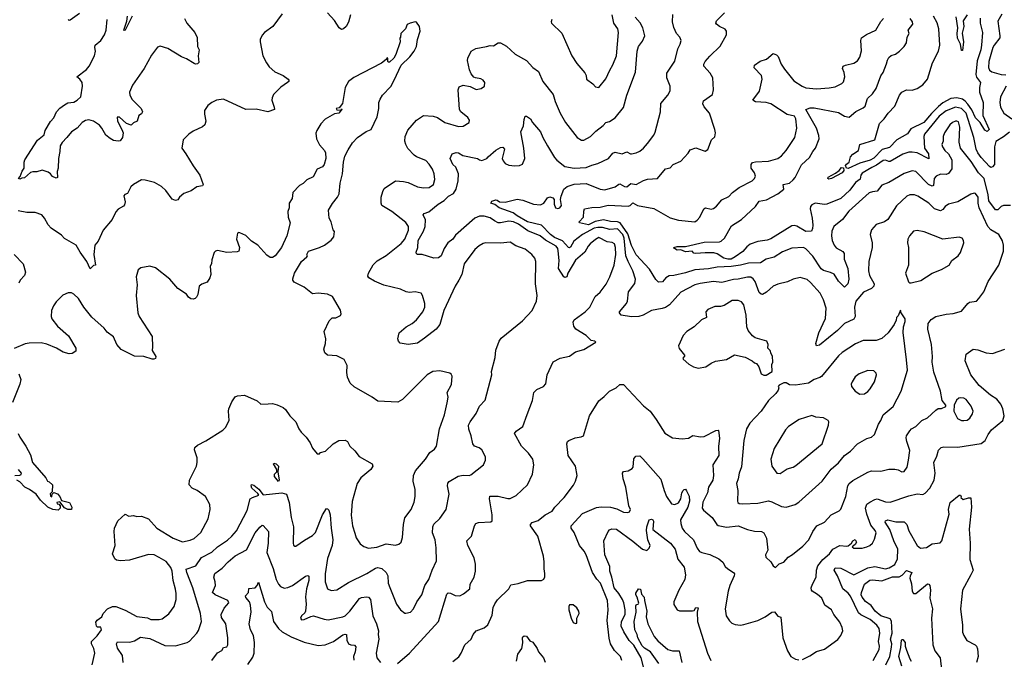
# Model space of a CAD drawing. Extents: x 1246230 to 1426786, y 660032 to 763141.
# Tile 389 of 566: x 1371733 to 1380151, y 682372 to 687844. Entities that reach past the tile are written whole.
import ezdxf

# ---------------------------------------------------------------- set-up
doc = ezdxf.new("R2010")
doc.units = 0

msp = doc.modelspace()

# ---------------------------------------------------------------- linework, layer by layer
at = {"layer": '0CON10XD'}
for points in [[(1374560, 687885), (1374545, 687822.5), (1374525, 687786.7), (1374502.5, 687765), (1374485, 687761.2), (1374465, 687773.8), (1374425.6, 687835.6), (1374365, 687902)], [(1377551.8, 685588.2), (1377505.7, 685575), (1377386, 685514), (1377287.5, 685405), (1377255, 685383.1), (1377225, 685371.9), (1377135, 685355.6), (1377064.5, 685315.5), (1377025.4, 685304.6), (1376965, 685302.5), (1376875.9, 685315.9), (1376860, 685335), (1376861.2, 685345), (1376922.2, 685415), (1376929.5, 685435), (1376937.8, 685515), (1376992.4, 685587.6), (1376998.6, 685625), (1376975.4, 685695), (1376934.5, 685774.5), (1376916.5, 685825), (1376900.4, 685975), (1376890.5, 686005), (1376845, 686054.8), (1376779.3, 686049.3), (1376715.4, 686065.4), (1376675, 686067.4), (1376645, 686060.4), (1376545.3, 686005), (1376470.3, 685949.7), (1376441.3, 685898.7), (1376435, 685892.5), (1376425, 685894.6), (1376375, 685952.8), (1376305, 685981.9), (1376270.2, 686005), (1376195, 686086.1), (1376075, 686114.5), (1375985, 686164.5), (1375951.9, 686191.9), (1375832.9, 686235), (1375795, 686262.5), (1375761.2, 686275), (1375769.5, 686290.5), (1375805, 686302), (1375815, 686301.2), (1375834.5, 686284.5), (1375885, 686281.5), (1375985, 686308.5), (1376035, 686299.1), (1376125, 686266.5), (1376185, 686260), (1376212.9, 686275), (1376245, 686318.6), (1376265, 686329.4), (1376290, 686320), (1376304, 686305), (1376303.8, 686265), (1376313.3, 686233.3), (1376335, 686228.5), (1376352, 686235), (1376366.7, 686255), (1376357.8, 686305), (1376361.5, 686335), (1376385.5, 686395), (1376415, 686417.7), (1376475, 686437.1), (1376575, 686441.5), (1376695, 686394.6), (1376735, 686387.9), (1376825, 686412.5), (1376855, 686437.1), (1376865, 686438.6), (1376905, 686417.7), (1376925, 686414.6), (1376958.3, 686441.7), (1377005, 686434.3), (1377065, 686469.2), (1377100.3, 686479.7), (1377185, 686483.8), (1377253.2, 686566.8), (1377295, 686577.5), (1377318.8, 686605), (1377385, 686634), (1377447.9, 686702.1), (1377465, 686730), (1377515, 686746.2), (1377576.7, 686723.3), (1377595, 686720), (1377616.1, 686733.9), (1377647.5, 686815), (1377675, 686842.5), (1377680.8, 686875), (1377676.9, 686905), (1377630, 687045), (1377585, 687098.6), (1377572.5, 687125), (1377579.3, 687150.7), (1377656.7, 687205), (1377666.2, 687245), (1377658.8, 687345), (1377635.8, 687385.8), (1377583.3, 687445), (1377582, 687462), (1377594.2, 687485), (1377635, 687531.2), (1377723, 687617), (1377776.2, 687715), (1377776.2, 687745), (1377763.9, 687763.9), (1377715, 687784.2), (1377690, 687805), (1377686, 687815), (1377692, 687835), (1377757.7, 687902.3)], [(1373858, 684558), (1373895, 684559.2), (1373935, 684548.9), (1373985.5, 684525.5), (1374005, 684508), (1374042, 684455), (1374093.8, 684405), (1374120, 684345), (1374140, 684315), (1374183, 684273), (1374216.2, 684225), (1374235, 684177.5), (1374275, 684130), (1374295, 684130), (1374305, 684140), (1374348.3, 684151.7), (1374413.3, 684215), (1374460, 684245), (1374515, 684247.5), (1374536.7, 684235), (1374556.7, 684195), (1374597, 684157), (1374635, 684108), (1374746.7, 684045), (1374752, 684025), (1374735, 683996.2), (1374650, 683925), (1374618, 683875), (1374575, 683722.5), (1374566.9, 683605), (1374577.1, 683515), (1374599.5, 683450.5), (1374610.9, 683410.9), (1374645, 683360), (1374675, 683336.2), (1374714.4, 683324.4), (1374785, 683332.5), (1374865, 683360), (1374945, 683350), (1374975, 683356.7), (1374993.8, 683375), (1375005.6, 683415), (1375014.4, 683525.6), (1375026.6, 683583.4), (1375079.2, 683655), (1375105.9, 683715.9), (1375114.2, 683765), (1375114.3, 683824.3), (1375097.4, 683897.4), (1375098.9, 683945), (1375116.7, 683983.3), (1375201.9, 684085), (1375238.9, 684141.1), (1375278.9, 684171.1), (1375297.1, 684195), (1375320.8, 684345), (1375365, 684462.5), (1375387.5, 684565), (1375396, 684615), (1375388, 684655), (1375425, 684722.5), (1375430, 684795), (1375421.7, 684811.7), (1375409.2, 684819.2), (1375325, 684840), (1375265, 684833.8), (1375216.7, 684805), (1375006, 684595), (1374965, 684572.5), (1374795, 684579.2), (1374745, 684615.8), (1374593.7, 684703.7), (1374558, 684735), (1374536, 684785), (1374530, 684825), (1374533.8, 684885), (1374507.7, 684937.7), (1374445, 684968), (1374364.2, 684974.2), (1374341.2, 684995), (1374334, 685025), (1374348.8, 685075), (1374350, 685115), (1374336, 685175), (1374378.3, 685268.3), (1374405, 685293.3), (1374435, 685293.3), (1374475, 685312.5), (1374481.7, 685328.3), (1374475, 685360), (1374406.7, 685475), (1374365, 685496), (1374285, 685505.7), (1374235, 685500), (1374165, 685555.8), (1374078.8, 685598.8), (1374068.8, 685615), (1374068.3, 685628.3), (1374083.1, 685675), (1374143.4, 685776.6), (1374187.5, 685815), (1374192.5, 685825), (1374187.5, 685835), (1374202.5, 685865), (1374297.5, 685895), (1374337.5, 685915), (1374395, 685957.5), (1374420, 685985), (1374423, 686033), (1374413.3, 686045), (1374396, 686115), (1374380, 686145), (1374372, 686215), (1374407.7, 686272.3), (1374451.2, 686325), (1374463.8, 686355), (1374473.3, 686445), (1374492.5, 686525), (1374501.2, 686625), (1374512, 686675), (1374539.8, 686730.2), (1374578.7, 686791.3), (1374620, 686835), (1374695, 686886), (1374738.8, 686905), (1374788.3, 687011.7), (1374802, 687085), (1374804.3, 687135), (1374815.8, 687165), (1374835, 687198), (1374905, 687273.3), (1374935.8, 687325), (1374994, 687455), (1375068.8, 687525), (1375105, 687573.3), (1375126, 687615), (1375134, 687675), (1375156, 687745), (1375152.5, 687785), (1375125, 687823.3), (1375115, 687826.7), (1375070, 687815), (1375047, 687803), (1375032.5, 687765), (1374992.5, 687725), (1374990, 687695), (1374982.5, 687685), (1374986.7, 687655), (1374950, 687545), (1374932.5, 687515), (1374895, 687480), (1374885, 687480), (1374880, 687485), (1374880, 687515), (1374875, 687517.5), (1374867.5, 687502.5), (1374825, 687472.5), (1374590.9, 687349.1), (1374545, 687314.3), (1374515.6, 687265), (1374493.4, 687126.6), (1374465, 687090), (1374440, 687085), (1374443, 687073), (1374480, 687070), (1374485, 687080), (1374488.3, 687071.7), (1374480, 687070), (1374460, 687045), (1374425, 687037.5), (1374345.9, 686994.1), (1374307, 686953), (1374272, 686895), (1374264.1, 686874.1), (1374270, 686825), (1374295, 686772.5), (1374337.5, 686725), (1374346.7, 686705), (1374350, 686655), (1374336.2, 686605), (1374322.5, 686585), (1374276, 686565), (1374240.8, 686499.2), (1374188, 686475), (1374157.4, 686442.6), (1374123.8, 686426.2), (1374067.5, 686365), (1374062.5, 686315), (1374037.5, 686275), (1374036.7, 686235), (1374026.4, 686203.6), (1374029.2, 686155), (1374045.6, 686105), (1374018, 685995), (1373972.5, 685895), (1373916.2, 685825), (1373895, 685808), (1373875, 685808.8), (1373845, 685828.8), (1373768.8, 685915), (1373715, 685948.8), (1373665, 685996.2), (1373615, 686020), (1373605, 686022.5), (1373593.6, 686016.4), (1373586.7, 685965), (1373612.5, 685895), (1373607.5, 685865), (1373593, 685857), (1373505, 685853.3), (1373425, 685868.8), (1373406.4, 685863.6), (1373395, 685852.5), (1373375, 685790), (1373373.3, 685755), (1373360, 685735), (1373366, 685665), (1373358.8, 685635), (1373335, 685597.5), (1373289.3, 685580.7), (1373266.4, 685563.6), (1373256.4, 685493.6), (1373245, 685470), (1373231.7, 685458.3), (1373216.7, 685453.3), (1373195, 685456.7), (1373175, 685470), (1373157.5, 685495), (1373085, 685543.8), (1373015, 685624), (1372895, 685721.2), (1372845, 685736.2), (1372768.3, 685721.7), (1372746.4, 685703.6), (1372728, 685645), (1372736, 685575), (1372727.5, 685485), (1372742.9, 685335), (1372753.6, 685303.6), (1372864.3, 685135), (1372868.8, 685045), (1372864, 685015), (1372896.4, 684963.6), (1372893.6, 684946.4), (1372880.5, 684939.5), (1372865, 684938.8), (1372795, 684961.2), (1372715, 684966.2), (1372601.5, 685021.5), (1372564.6, 685064.6), (1372535, 685131.4), (1372480.6, 685170.6), (1372453.8, 685205), (1372350.2, 685300.2), (1372281.2, 685385), (1372235, 685460), (1372195.8, 685495.8), (1372175, 685506.2), (1372146.4, 685506.4), (1372101.7, 685488.3), (1372045, 685431.2), (1372020.8, 685395), (1372004.5, 685355.5), (1372001.4, 685305), (1372008, 685285), (1372055, 685221.2), (1372150.5, 685140.5), (1372213.3, 685035), (1372213, 685007), (1372181.7, 684988.3), (1372155, 684986.7), (1372105, 684998.8), (1372046.7, 685035), (1371965, 685069.2), (1371915, 685079.2), (1371815, 685075.7), (1371779.5, 685070.5), (1371685, 685030)], [(1373976, 687895), (1373896.2, 687785), (1373826.7, 687735), (1373805, 687710), (1373790, 687675), (1373788.8, 687655), (1373812, 687535), (1373842, 687475), (1373865, 687441.2), (1373915, 687398), (1373986.7, 687365), (1374027.5, 687335), (1374032.5, 687325), (1374032.5, 687315), (1374022.5, 687305), (1373964.4, 687265.6), (1373903.3, 687205), (1373890, 687175), (1373888.8, 687155), (1373909.2, 687095), (1373910, 687075), (1373855, 687056), (1373755, 687079.2), (1373665, 687075.7), (1373476.1, 687163.9), (1373415, 687156.2), (1373374.1, 687135.9), (1373341.2, 687108.8), (1373314.2, 687065.8), (1373312, 687035), (1373324.2, 686975), (1373315, 686943.8), (1373295, 686926), (1373215, 686891.2), (1373178.8, 686865), (1373131.2, 686815), (1373118.8, 686745), (1373152, 686695), (1373214.5, 686594.5), (1373274, 686515), (1373300, 686435), (1373296.4, 686423.6), (1373246.1, 686413.9), (1373199.5, 686380.5), (1373135, 686356.2), (1373098.8, 686325), (1373085, 686303.3), (1373065, 686296.2), (1373035, 686308.8), (1372981.5, 686381.5), (1372945, 686415.5), (1372885, 686450.9), (1372805, 686471.1), (1372775, 686472.9), (1372705, 686434), (1372684, 686415), (1372655, 686357.5), (1372630.8, 686349.2), (1372622, 686338), (1372634.2, 686285), (1372629.7, 686260.3), (1372620.8, 686249.2), (1372575.9, 686224.1), (1372555, 686200), (1372524.4, 686135.6), (1372446.9, 686043.1), (1372405, 685950), (1372375.8, 685915), (1372365.7, 685835), (1372380, 685745), (1372365, 685740), (1372335, 685712.5), (1372306.6, 685776.6), (1372248.6, 685855), (1372216, 685915), (1372115, 685972.5), (1372090.3, 686000.3), (1372000.7, 686060.7), (1371975, 686090), (1371945.7, 686145), (1371923.1, 686173.1), (1371865, 686194.2), (1371795, 686194), (1371718.3, 686208.3)], [(1373140.6, 687855), (1373160.8, 687815), (1373230, 687735), (1373250.9, 687690.9), (1373254.3, 687614.3), (1373266.7, 687585), (1373259.2, 687535), (1373263.3, 687476.7), (1373253.6, 687466.4), (1373236.4, 687463.6), (1373225, 687468.8), (1373158.9, 687508.9), (1373115, 687525.6), (1372998, 687598), (1372935, 687618.1), (1372911.7, 687608.3), (1372860.2, 687539.8), (1372795.7, 687425), (1372696.9, 687285), (1372672.9, 687225), (1372675, 687197.5), (1372695, 687161.2), (1372770, 687085), (1372782.5, 687055), (1372773, 687037), (1372752.5, 687025), (1372737.5, 686975), (1372705, 686960), (1372685, 686942.5), (1372646.4, 686956.4), (1372585, 687010), (1372565, 687010), (1372568.8, 686975), (1372606.7, 686905), (1372616.2, 686875), (1372612.5, 686835), (1372591.7, 686808.3), (1372575, 686803.3), (1372535, 686811.2), (1372505, 686826.2), (1372470, 686855), (1372436.2, 686916.2), (1372415, 686941.9), (1372364.6, 686974.6), (1372325, 686987.8), (1372295, 686981.9), (1372267.5, 686965), (1372223.8, 686916.2), (1372174.2, 686885), (1372135.5, 686834.5), (1372095, 686794), (1372078.9, 686765), (1372076.7, 686715), (1372063.2, 686656.8), (1372062, 686575), (1372052.5, 686545), (1372055, 686492.5), (1372045, 686488.8), (1372012, 686502), (1371996.7, 686525), (1371975, 686540), (1371925, 686556.7), (1371878.6, 686541.4), (1371845, 686542), (1371825, 686535.8), (1371775, 686492), (1371750.7, 686489.3), (1371735, 686480), (1371723.3, 686485), (1371738, 686502), (1371752.5, 686547.5), (1371770, 686575), (1371770, 686625), (1371776.7, 686645), (1371885, 686814.2), (1371940.5, 686859.5), (1371951.8, 686895), (1371996.8, 686973.2), (1372023.8, 687005), (1372046.2, 687055), (1372075, 687085.8), (1372115, 687115.8), (1372145, 687131.2), (1372195, 687137.1), (1372224.2, 687155), (1372254.4, 687185), (1372270, 687275), (1372266.4, 687306.4), (1372246.7, 687335), (1372222.5, 687355), (1372303.2, 687416.8), (1372326.2, 687445), (1372372.1, 687535), (1372380.5, 687575), (1372374.4, 687605), (1372377.1, 687625), (1372425, 687665.6), (1372458.8, 687715), (1372471.2, 687755), (1372480.9, 687845)], [(1372245, 687898), (1372165, 687840), (1372155, 687837.5), (1372147.5, 687845)], [(1372693.5, 687875), (1372635, 687753.3), (1372625, 687750), (1372624.4, 687755), (1372647.9, 687832.1), (1372654.6, 687875)], [(1375195, 685119.4), (1375135, 685078), (1375055, 685066.2), (1374986.4, 685076.4), (1374972.3, 685092.3), (1374966.2, 685115), (1374976.7, 685165), (1375036, 685215), (1375087.5, 685245), (1375124.3, 685275), (1375180.6, 685345), (1375195.5, 685385), (1375196.9, 685415), (1375177.5, 685485), (1375165, 685503.3), (1375115, 685516.2), (1375065, 685510.8), (1375035.8, 685515.8), (1374987.3, 685537.3), (1374845, 685572), (1374766.2, 685606.2), (1374716.7, 685635), (1374709.3, 685649.3), (1374714, 685675), (1374755, 685745.6), (1374788.9, 685781.1), (1374865, 685827.1), (1374995, 685930.4), (1375025, 685965.6), (1375058, 686042), (1375056.8, 686075), (1375035, 686107.7), (1374915, 686201.5), (1374828, 686255), (1374822.5, 686275), (1374823.5, 686325), (1374836.2, 686373.8), (1374849.8, 686400.2), (1374945, 686464), (1375015, 686460.8), (1375055, 686450), (1375135, 686414.2), (1375184.3, 686404.3), (1375235, 686408), (1375271.2, 686435), (1375282.3, 686477.7), (1375276.9, 686525), (1375261.9, 686565), (1375235, 686608), (1375205, 686640), (1375125, 686670), (1375104.7, 686684.7), (1375052.6, 686742.6), (1375034.6, 686775), (1375026.9, 686805), (1375029.6, 686845), (1375052.3, 686897.7), (1375125, 686982.9), (1375185.9, 687024.1), (1375268.3, 687018.3), (1375305.6, 687005.6), (1375367.5, 686965), (1375485, 686930), (1375525, 686933.8), (1375576.7, 686965), (1375580, 686985), (1375565.8, 687005.8), (1375505.8, 687055.8), (1375494.3, 687074.3), (1375481.2, 687245), (1375490.7, 687269.3), (1375525, 687283.3), (1375585, 687273.3), (1375635, 687246), (1375677.5, 687255), (1375706.2, 687275), (1375710, 687305), (1375696.2, 687325), (1375675, 687337.5), (1375630, 687345), (1375615, 687353.3), (1375591.7, 687381.7), (1375578.8, 687415), (1375561.2, 687495), (1375563.3, 687515), (1375593.8, 687575), (1375632.4, 687597.6), (1375725, 687613.3), (1375755, 687624.2), (1375785, 687620), (1375825, 687646.2), (1375845, 687646.7), (1375895, 687616.2), (1375969.5, 687549.5), (1376065, 687494), (1376120, 687435), (1376169.7, 687399.7), (1376205, 687316.2), (1376294.5, 687204.5), (1376311.4, 687145), (1376355, 687043.3), (1376400.8, 686965), (1376500, 686835), (1376535, 686814.3), (1376555, 686814.3), (1376614.2, 686845), (1376659.2, 686890.8), (1376722.3, 686937.7), (1376745, 686964.4), (1376776.7, 686973.3), (1376824.6, 687005.4), (1376896.4, 687093.6), (1376922.6, 687197.4), (1376998.1, 687395), (1377011.1, 687575), (1377024.4, 687615), (1377058.9, 687661.1), (1377077.1, 687705), (1377061.9, 687775), (1377037.3, 687817.3), (1376994.4, 687865)], [(1376245, 686765.8), (1376305, 686664.2), (1376325, 686640.6), (1376395, 686588.1), (1376473.1, 686573.1), (1376575, 686579.1), (1376625, 686600), (1376675, 686612.2), (1376766.2, 686655), (1376805, 686702), (1376825, 686711.4), (1376883, 686697), (1376925, 686714.4), (1376955, 686695.8), (1376965, 686695.8), (1377005, 686704.3), (1377035, 686720), (1377065.4, 686744.6), (1377100, 686785), (1377155, 686856.2), (1377167.4, 686882.6), (1377212.5, 687055), (1377214.5, 687125.5), (1377275, 687196.7), (1377293.3, 687235), (1377293.6, 687276.4), (1377265.8, 687345), (1377266, 687385), (1377335, 687487.5), (1377360.8, 687595), (1377381.2, 687635), (1377388, 687665), (1377377.5, 687695), (1377348.8, 687725), (1377325, 687777.5), (1377314.4, 687825), (1377316.9, 687886.9)], [(1376283.3, 687845), (1376276.7, 687825), (1376281.2, 687815), (1376367.5, 687727.5), (1376452.5, 687535), (1376495, 687470), (1376565, 687390), (1376576, 687365), (1376578.8, 687335), (1376633.9, 687293.9), (1376655, 687270), (1376683.6, 687263.6)], [(1376625, 686236), (1376695, 686240.9), (1376765, 686257.6), (1376935, 686247.3), (1376953.5, 686255), (1376975, 686278.1), (1377015, 686253.9), (1377155, 686228.1), (1377295, 686148.6), (1377365, 686129.4), (1377505, 686115.8), (1377525, 686128), (1377549.2, 686155), (1377582.5, 686225), (1377596.4, 686233.6), (1377645, 686224.2), (1377665, 686228), (1377690.7, 686249.3), (1377735, 686302.5), (1377795, 686330.5), (1377827.8, 686365), (1377885, 686408.1), (1377996.2, 686465), (1378016.2, 686485), (1378024.2, 686505), (1378015.7, 686535), (1377987.5, 686575), (1377986, 686604), (1377997.7, 686622.3), (1378025, 686627.5), (1378135, 686633.1), (1378214.5, 686655.5), (1378245, 686679.2), (1378285, 686724), (1378360, 686835), (1378376.7, 686915), (1378370, 686995), (1378357.2, 687017.2), (1378295, 687033.8), (1378154.7, 687124.7), (1378114.2, 687134.2), (1378025, 687140.4), (1378000, 687155), (1378057.4, 687232.6), (1378082.2, 687335), (1378075, 687366), (1378013, 687433), (1378016.7, 687455), (1378065, 687490), (1378116.7, 687505), (1378175, 687554.2), (1378205, 687542.5), (1378218.9, 687528.9), (1378243.3, 687463.3), (1378271.8, 687421.8), (1378352, 687322), (1378422.9, 687275), (1378455, 687261.1), (1378545, 687252.2), (1378655, 687260.6), (1378705, 687270), (1378763, 687297), (1378776.8, 687313.2), (1378788.1, 687355), (1378782.5, 687392.5), (1378768, 687425), (1378773.3, 687445), (1378794.3, 687455.7), (1378865, 687472.5), (1378895, 687491.2), (1378915, 687523.3), (1378931.3, 687578.7), (1378925.7, 687665), (1378931.5, 687688.5), (1378972.6, 687717.4), (1379053.8, 687755), (1379095, 687828.8), (1379118, 687855)], [(1376683.6, 687263.6), (1376685, 687263.8), (1376745, 687338.8), (1376777.8, 687412.2), (1376805, 687456.7), (1376835.8, 687535.8), (1376852.9, 687735), (1376845.6, 687765), (1376811.9, 687815), (1376798.9, 687885)], [(1380195, 686882.2), (1380145, 686840.2), (1380079, 686801), (1380068.1, 686755), (1380066.5, 686605), (1380049.6, 686585), (1380035, 686580.5), (1380025, 686587.5), (1379955, 686664), (1379924.6, 686704.6), (1379911.3, 686735), (1379892.1, 686835), (1379826.4, 687045), (1379785, 687084), (1379735, 687096.3), (1379654.9, 687065.2), (1379595, 687018.9), (1379468.7, 686865), (1379462.9, 686845), (1379469, 686745), (1379502.7, 686695), (1379505.5, 686654.5), (1379405, 686704.1), (1379365, 686711.8), (1379335, 686710), (1379285, 686692.5), (1379175, 686630.9), (1379165, 686629.6), (1379135, 686643.2), (1379115, 686640.3), (1379059.8, 686600.2), (1379020.1, 686579.9), (1378935, 686531.8), (1378924.6, 686515), (1378919.3, 686480.7), (1378879.2, 686450.8), (1378831.8, 686385), (1378755, 686313.9), (1378635, 686266.2), (1378615, 686263.8), (1378535, 686274.1), (1378505, 686259.6), (1378495.3, 686245), (1378492.7, 686225), (1378509.1, 686145), (1378513.1, 686085), (1378512, 686058), (1378502.5, 686035), (1378455, 686031.1), (1378378.6, 686078.6), (1378355, 686084.1), (1378335, 686080.7), (1378155, 685968.2), (1378125, 685957.8), (1378045, 685947.3), (1377977.6, 685922.4), (1377948.7, 685901.3), (1377915, 685862.1), (1377848.8, 685815), (1377815, 685796.3), (1377786.1, 685793.9), (1377751.9, 685805), (1377695, 685840.5), (1377668.7, 685848.7), (1377595, 685850.6), (1377512.5, 685842.5), (1377496.7, 685846.7), (1377482.5, 685865), (1377425, 685859.1), (1377385, 685873.9), (1377355, 685873.1), (1377330.8, 685885), (1377326.2, 685895), (1377355, 685904.5), (1377425, 685904), (1377585, 685939.7), (1377715, 685943.2), (1377730.7, 685949.3), (1377760, 685975), (1377819.1, 686080.9), (1377905, 686135.6), (1378023.3, 686246.7), (1378055, 686291.1), (1378118.7, 686301.3), (1378215.2, 686354.8), (1378265, 686394.3), (1378259.2, 686435), (1378313.8, 686445), (1378347.5, 686472.5), (1378364.4, 686495), (1378417.1, 686602.9), (1378487.1, 686665), (1378512.9, 686715), (1378535.8, 686745), (1378568.6, 686825), (1378565.7, 686854.3), (1378546.8, 686915), (1378453.3, 687076.7), (1378490.6, 687089.4), (1378525, 687088.5), (1378735, 687049.5), (1378785, 687018), (1378825, 687010), (1378881.3, 687058.7), (1378945, 687089.4), (1378961.9, 687105), (1378980.3, 687169.7), (1379025, 687210), (1379056.9, 687255), (1379097, 687363), (1379116.8, 687393.2), (1379144.4, 687465.6), (1379151.3, 687498.7), (1379165, 687521.2), (1379185, 687536), (1379221.2, 687548.8), (1379255, 687574), (1379295.5, 687614.5), (1379314.2, 687645), (1379320, 687695), (1379338, 687725), (1379328.5, 687755), (1379367.9, 687805), (1379366.2, 687825), (1379347.3, 687855)], [(1379944.4, 687855.6), (1379946.2, 687815), (1379963.8, 687735), (1379956.7, 687626.7), (1379950, 687585), (1379919.3, 687490.7), (1379906.6, 687375), (1379912.6, 687352.6), (1379946.9, 687305), (1379939.5, 687265), (1379940.7, 687225), (1379971.1, 687135), (1379968.5, 687025), (1380020.8, 686905), (1380005, 686887.5), (1379985, 686900), (1379944.6, 686965), (1379905.3, 687005), (1379872.4, 687072.4), (1379840.2, 687120.2), (1379817.3, 687147.3), (1379793, 687163), (1379745, 687176), (1379695, 687169), (1379626.5, 687133.5), (1379590.1, 687099.9), (1379528.2, 687041.8), (1379463.8, 686965), (1379351.3, 686908.7), (1379323.3, 686866.7), (1379232.8, 686815), (1379168.7, 686751.3), (1379107.9, 686732.1), (1379035, 686659.1), (1379005, 686642.5), (1378915, 686617.7), (1378815, 686571.8), (1378801.4, 686575), (1378792.5, 686595), (1378801.1, 686608.9), (1378825, 686623.8), (1378835, 686670), (1378857, 686693), (1378903.8, 686725), (1378915, 686775.8), (1379043.3, 686815), (1379084.5, 686955.5), (1379124.6, 686995), (1379157, 687043), (1379214.7, 687105), (1379255, 687198.9), (1379275, 687222.9), (1379315, 687243.1), (1379365, 687241.2), (1379405, 687254), (1379455, 687285.6), (1379494.3, 687335), (1379537.5, 687475), (1379590, 687575), (1379599.2, 687625), (1379590.3, 687765), (1379577.2, 687817.2), (1379545.4, 687875)], [(1379834.3, 687885), (1379800, 687835), (1379804.4, 687785), (1379790.8, 687729.2), (1379803.1, 687655), (1379795, 687580), (1379785, 687580), (1379777.3, 687635), (1379752.1, 687685), (1379748.5, 687725), (1379754.2, 687775), (1379738.6, 687868.6)], [(1380129.2, 687890.9), (1380095, 687830), (1380114.6, 687705), (1380112.2, 687687.8), (1380063.8, 687626.2), (1380054.7, 687605.2), (1380020.3, 687485), (1380017.2, 687435), (1380025, 687410.6), (1380045, 687398), (1380125, 687376.1), (1380165, 687371.8)], [(1380167.5, 687275), (1380117.5, 687185), (1380112.1, 687135), (1380117.5, 687095), (1380148.2, 687045), (1380215.8, 686995.8)], [(1374963.6, 682336.4), (1375065.9, 682424.1), (1375314, 682695), (1375385, 682930), (1375395, 682940), (1375415, 682938.8), (1375455, 682918.6), (1375495, 682915.8), (1375527.6, 682932.4), (1375582.9, 682975), (1375585.6, 683015), (1375619.4, 683075), (1375631.1, 683125), (1375631.1, 683185), (1375619.5, 683240.5), (1375565, 683346.7), (1375556, 683385), (1375595, 683426.7), (1375620, 683515), (1375632.5, 683535), (1375656.1, 683543.9), (1375761.7, 683548.3), (1375772.5, 683557.5), (1375771.7, 683608.3), (1375750, 683745), (1375753.1, 683766.9), (1375825, 683766.9), (1375905, 683748.1), (1375925, 683749.2), (1375977.4, 683772.6), (1376074.3, 683865.7), (1376116, 683955), (1376129.4, 684035), (1376120.8, 684085), (1376082.5, 684135), (1376024.6, 684194.6), (1375963.3, 684305), (1375976.7, 684325), (1376036, 684365), (1376072.4, 684467.6), (1376116, 684585), (1376129.2, 684655), (1376155, 684680.8), (1376212.7, 684707.3), (1376232.3, 684727.7), (1376242, 684805), (1376295, 684916.2), (1376355, 684949.2), (1376435, 684964.2), (1376485, 685002), (1376555, 685021.2), (1376660, 685085), (1376650, 685095), (1376619.3, 685099.3), (1376575, 685141.2), (1376487.3, 685197.3), (1376471.2, 685221.2), (1376464.2, 685255), (1376475, 685276.2), (1376567.5, 685345), (1376608.6, 685385), (1376652.2, 685475), (1376695, 685512.9), (1376748.5, 685581.5), (1376779.1, 685645), (1376815.3, 685744.7), (1376829.1, 685835), (1376826.5, 685895), (1376817.1, 685925), (1376797.5, 685937.5), (1376755, 685944.5), (1376685, 685980.8), (1376655, 685964.4), (1376611.1, 685925), (1376592.9, 685905), (1376565.3, 685854.7), (1376485, 685785.5), (1376420.6, 685675), (1376410.6, 685645), (1376395, 685637.1), (1376383.9, 685643.9), (1376340.6, 685715), (1376344.8, 685785), (1376336.8, 685866.8), (1376333.1, 685885), (1376318.9, 685905), (1376227.5, 685957.5), (1376183.3, 685995), (1376078.2, 686038.2), (1375997.1, 686095), (1375955, 686114.8), (1375915, 686120.5), (1375844.7, 686104.7), (1375825, 686106.8), (1375793.3, 686123.3), (1375755, 686149.2), (1375705, 686162), (1375665, 686163.1), (1375625, 686146.4), (1375459.4, 686000.6), (1375435, 685966.4), (1375394, 685936), (1375362.8, 685887.2), (1375335.6, 685825), (1375315, 685806.7), (1375275, 685803.3), (1375175, 685834.4), (1375134.5, 685834.5), (1375125, 685840), (1375122.5, 685855), (1375137.1, 685895), (1375140, 685955), (1375186, 686034), (1375199.5, 686075), (1375202.4, 686132.4), (1375181.2, 686175), (1375191.2, 686185), (1375229.8, 686200.2), (1375309.6, 686265), (1375361.8, 686298.2), (1375399.5, 686335), (1375442.2, 686357.8), (1375465.4, 686395), (1375481.8, 686465), (1375485.4, 686525), (1375461.5, 686581.5), (1375435.6, 686605.6), (1375413.3, 686655), (1375430, 686695), (1375465, 686708), (1375485, 686704), (1375522.2, 686682.2), (1375645.8, 686655.8), (1375665, 686643.8), (1375685, 686640), (1375726.7, 686655), (1375738.3, 686671.7), (1375803, 686727), (1375845, 686751.2), (1375863, 686753), (1375876.7, 686735), (1375859.2, 686655), (1375866, 686635), (1375884.2, 686614.2), (1375915, 686600), (1375965, 686594), (1376005, 686596.2), (1376031.7, 686608.3), (1376051.4, 686655), (1376043.6, 686743.6), (1376016.9, 686885), (1376039.2, 686935), (1376045, 686990), (1376055, 687017.5), (1376065, 687017.5), (1376100, 686995), (1376116, 686965), (1376184.4, 686885), (1376204.5, 686835), (1376245, 686765.8)], [(1380205.3, 686255.3), (1380145.3, 686254.7), (1380125, 686245.4), (1380095, 686217.8), (1380075, 686217.5), (1380019.2, 686295), (1380014.8, 686345), (1379979.2, 686485), (1379930.3, 686535), (1379869.5, 686629.5), (1379775.6, 686745), (1379766.5, 686795), (1379772.3, 686925), (1379759.3, 686969.3), (1379746.5, 686976.5), (1379733.3, 686975), (1379709.2, 686965), (1379684.5, 686945), (1379639.5, 686875), (1379630, 686845), (1379627.5, 686805), (1379618.6, 686775), (1379624.3, 686755), (1379644.3, 686725), (1379675.4, 686695.4), (1379703.8, 686643.8), (1379702.1, 686567.9), (1379675, 686528.1), (1379655, 686519.6), (1379605, 686521.3), (1379570, 686505), (1379553.1, 686485), (1379545.5, 686425), (1379535, 686420.9), (1379503.8, 686435), (1379395, 686544.5), (1379365, 686549.6), (1379295, 686526.6), (1379165, 686452.2), (1379105, 686429.2), (1379065, 686376), (1379025, 686372.2), (1378995, 686361.5), (1378823.3, 686205), (1378767.1, 686135), (1378694, 686076), (1378676.4, 686035), (1378672.9, 685995), (1378680, 685955), (1378695.4, 685915), (1378715, 685892.7), (1378771.7, 685861.7), (1378782.5, 685845), (1378783.6, 685795), (1378813.9, 685715), (1378821.4, 685625), (1378813.8, 685585), (1378785, 685556.7), (1378735, 685605.8), (1378696, 685666), (1378665, 685682.2), (1378605, 685698.5), (1378585, 685712.5), (1378515, 685820.9), (1378455, 685884.4), (1378434.4, 685895.6), (1378335, 685888.2), (1378255, 685856.7), (1378185, 685811.1), (1378115, 685795.7), (1378065.5, 685764.5), (1377965, 685762.1), (1377895, 685743.1), (1377815, 685731.4), (1377695, 685725.4), (1377622.5, 685712.5), (1377505, 685704.7), (1377425, 685678.9), (1377325, 685655.6), (1377285, 685652.5), (1377257.1, 685635), (1377227.8, 685602.2), (1377195, 685598.6), (1377171.1, 685621.1), (1377119, 685709), (1377005, 685831.8), (1376965, 685912.5), (1376932.9, 686012.9), (1376866.1, 686106.1), (1376845, 686113.8), (1376785, 686116.5), (1376725, 686132.7), (1376651.8, 686118.2), (1376595, 686089.7), (1376518, 686105), (1376515.8, 686115), (1376554.2, 686155), (1376556.7, 686205), (1376563.3, 686225), (1376625, 686236)], [(1378650, 686480), (1378642.9, 686485), (1378644.8, 686495.2), (1378709.1, 686530.9), (1378740.6, 686555), (1378760.3, 686579.7), (1378776.9, 686576.9), (1378780.4, 686555), (1378765, 686532.7), (1378675, 686484), (1378650, 686480)], [(1375435, 682354.3), (1375486.7, 682393.3), (1375508, 682425), (1375540, 682495), (1375594, 682545), (1375610.8, 682585), (1375634.4, 682615.6), (1375705, 682642), (1375735, 682666.2), (1375771.3, 682748.7), (1375781.8, 682815), (1375795, 682848), (1375818.3, 682881.7), (1375915.9, 682974.1), (1375931.7, 683008.3), (1375995, 683020), (1376074.1, 683045.9), (1376193, 683047), (1376213, 683057), (1376223.3, 683076.7), (1376223.8, 683105), (1376216, 683145), (1376217.5, 683205), (1376210.8, 683255), (1376162.9, 683425), (1376101.2, 683515), (1376100, 683525), (1376115, 683543.8), (1376165, 683560), (1376225, 683608), (1376285, 683640), (1376308, 683675), (1376389.4, 683755), (1376468, 683862), (1376485.8, 683895), (1376498.6, 683945), (1376485.8, 684025), (1376422.5, 684115), (1376410.8, 684215), (1376415.8, 684234.2), (1376426.7, 684245), (1376482.4, 684267.6), (1376534.3, 684275.7), (1376552, 684285), (1376605.4, 684455), (1376685, 684583.8), (1376730.9, 684619.1), (1376775, 684666.2), (1376832.5, 684695), (1376865, 684723.3), (1376895, 684723.3), (1377065, 684541.2), (1377124, 684495), (1377175.8, 684425), (1377247.6, 684307.6), (1377315, 684267.1), (1377398.3, 684258.3), (1377450, 684265), (1377487, 684287), (1377555, 684276.7), (1377585, 684278.8), (1377685, 684328.8), (1377705, 684333.3), (1377708.8, 684328.8), (1377715.5, 684265), (1377707.2, 684192.8), (1377711.8, 684115), (1377659.3, 684035), (1377664.6, 683945.4), (1377657.9, 683905), (1377622.7, 683845), (1377613.6, 683795), (1377574.7, 683715.3), (1377567.1, 683665), (1377578.3, 683648.3), (1377652.5, 683585), (1377693.1, 683525), (1377706.2, 683516.2), (1377775, 683503.6), (1377875, 683514.6), (1377955, 683483.1), (1378015, 683468.6), (1378075, 683465.6), (1378095.5, 683455.5), (1378118.7, 683408.7), (1378129.2, 683305), (1378109.2, 683265), (1378112.5, 683245), (1378155.9, 683205.9), (1378175, 683172.5), (1378195, 683157.5), (1378225, 683188), (1378265, 683204), (1378303.8, 683246.2), (1378341.4, 683268.6), (1378428.7, 683341.3), (1378480, 683395), (1378515.3, 683464.7), (1378549.2, 683515), (1378615.4, 683544.6), (1378671.7, 683608.3), (1378738.3, 683641.7), (1378755, 683657.5), (1378796.4, 683763.6), (1378813.1, 683855), (1378825, 683875.6), (1378855, 683902.7), (1378985, 683973.3), (1379015, 683983.3), (1379095, 683981.4), (1379165, 683997.5), (1379215, 683999.2), (1379243, 683993), (1379275, 683976.2), (1379295, 683980), (1379321.2, 684015), (1379332.9, 684075), (1379342.3, 684157.7), (1379317.1, 684235), (1379312.5, 684267.5), (1379316, 684285), (1379342.4, 684327.6), (1379358, 684345), (1379394.2, 684365), (1379446, 684415), (1379495, 684437.5), (1379565, 684503.8), (1379585, 684516.7), (1379615, 684516.7), (1379652.5, 684535), (1379652.5, 684545), (1379618.8, 684585), (1379605.7, 684665), (1379548.3, 684828.3), (1379534.5, 684915), (1379537.4, 684962.6), (1379528.9, 685065), (1379496.2, 685196.2), (1379499.8, 685245), (1379525, 685280), (1379565, 685304.6), (1379655, 685325.7), (1379715, 685330), (1379785, 685350.8), (1379840, 685415), (1379855, 685426.7), (1379912.5, 685435), (1379935, 685458.8), (1379975, 685516.2), (1380013.3, 685605), (1380103.3, 685745), (1380144.4, 685865), (1380145.6, 685915.6), (1380135, 685953.3), (1380105.5, 686005.5), (1380035, 686047.5), (1380009.5, 686075), (1379937.9, 686235), (1379928.4, 686275), (1379928.5, 686325), (1379905, 686357.5), (1379895, 686360), (1379865, 686350), (1379755, 686285.8), (1379675, 686265.8), (1379645.6, 686244.4), (1379625, 686218.8), (1379605, 686209.2), (1379555, 686227.1), (1379505.8, 686275), (1379412.9, 686332.9), (1379384.1, 686345.9), (1379345, 686346), (1379317.5, 686335), (1379229.7, 686250.3), (1379155.6, 686135), (1379126.2, 686115), (1379055, 686092.5), (1379015.8, 686045), (1379004.4, 686005), (1379021.9, 685935), (1379022.2, 685895), (1378991.8, 685775), (1378989.2, 685695), (1378998.5, 685655), (1379038.8, 685585), (1379036.2, 685565), (1379015, 685543.3), (1378948, 685512), (1378882.5, 685435), (1378871.8, 685385), (1378875.9, 685305), (1378865, 685281.8), (1378785, 685244.6), (1378725, 685184), (1378571.1, 685058.9), (1378544.4, 685054.4), (1378538.8, 685075), (1378565.5, 685165), (1378622.6, 685287.4), (1378628.7, 685375), (1378606.5, 685446.5), (1378577.1, 685505), (1378495, 685595.7), (1378465, 685620.8), (1378405, 685638), (1378345, 685624), (1378298.3, 685601.7), (1378215, 685580.8), (1378175, 685564.2), (1378118.3, 685511.7), (1378085, 685494.2), (1378073.3, 685495), (1378055, 685511.2), (1378020.5, 685605), (1378005, 685628.1), (1377985, 685640), (1377955, 685641.2), (1377875, 685623.3), (1377835, 685620.9), (1377735, 685595.4), (1377665, 685603.3), (1377551.8, 685588.2)], [(1379342, 685592), (1379355, 685593.8), (1379437, 685613), (1379535.8, 685674.2), (1379615, 685707.5), (1379678.8, 685745), (1379703.3, 685785), (1379755.7, 685824.3), (1379776.9, 685853.1), (1379806, 685935), (1379803.8, 685955), (1379790, 685975), (1379765, 685983.8), (1379625, 685965.8), (1379465, 686028.8), (1379405, 686039.2), (1379375, 686033.3), (1379341.2, 685995), (1379326.7, 685965), (1379323.8, 685935), (1379333.3, 685895), (1379331.2, 685745), (1379306.2, 685675), (1379331.4, 685601.4), (1379342, 685592)], [(1372618.1, 682345), (1372611.2, 682405), (1372567.8, 682467.8), (1372559.6, 682505), (1372569.2, 682520.8), (1372675, 682518.2), (1372715, 682531.1), (1372765, 682561.4), (1372845, 682549.6), (1372975, 682490), (1373065, 682488.9), (1373165, 682516), (1373185, 682528), (1373247.1, 682595), (1373261.1, 682618.9), (1373286.9, 682695), (1373280, 682765), (1373213.1, 682985), (1373160.9, 683115), (1373156.1, 683143.9), (1373237.3, 683172.7), (1373287.4, 683242.6), (1373375, 683289.1), (1373425, 683333.6), (1373509.2, 683390.9), (1373547.8, 683425), (1373585, 683472.5), (1373676.9, 683645), (1373704.3, 683745), (1373722.4, 683757.6), (1373778.2, 683775), (1373769.9, 683789.9), (1373717.7, 683835), (1373711.5, 683855), (1373715, 683868.8), (1373735, 683862.2), (1373776.3, 683826.3), (1373815, 683778.2), (1373974.2, 683795.8), (1374014.3, 683785), (1374035.5, 683715), (1374053.3, 683585), (1374072.9, 683505), (1374070, 683365), (1374075, 683350), (1374085, 683340), (1374095, 683340), (1374168.6, 683391.4), (1374235, 683430), (1374262.4, 683457.6), (1374322.8, 683607.2), (1374355, 683662.5), (1374365, 683660), (1374375, 683647.5), (1374388, 683608), (1374394.6, 683495.4), (1374410.3, 683395), (1374403.7, 683346.3), (1374365.6, 683235.6), (1374345.5, 683104.5), (1374344.3, 683035), (1374363.8, 682975), (1374395, 682961.4), (1374445, 682967.1), (1374545, 683028.1), (1374700, 683105), (1374775, 683153.1), (1374795, 683158.1), (1374828.6, 683148.6), (1374865, 683116.2), (1374879.4, 683085), (1374884.5, 683024.5), (1374897.8, 682987.8), (1374954.4, 682844.4), (1374990, 682795), (1375025, 682767.5), (1375035, 682766.7), (1375073.6, 682776.4), (1375101.2, 682805), (1375127.1, 682865), (1375170.6, 682925), (1375195.6, 683005), (1375231.1, 683055), (1375258.9, 683135), (1375295.4, 683214.6), (1375294.3, 683325.7), (1375284.3, 683394.3), (1375263.1, 683455), (1375265.7, 683505), (1375275, 683528), (1375325, 683575.8), (1375379.5, 683655), (1375404.5, 683785), (1375391.1, 683855), (1375392.4, 683877.6), (1375405, 683894.2), (1375480.9, 683939.1), (1375525, 683947.8), (1375575, 683944.3), (1375590.7, 683950.7), (1375697.5, 684035), (1375716.7, 684075), (1375716.7, 684105), (1375683.3, 684165), (1375660.3, 684180.3), (1375620, 684195), (1375606, 684215), (1375594.2, 684285), (1375572.1, 684342.1), (1375570.8, 684375), (1375584.3, 684405), (1375635.8, 684475), (1375665, 684536.7), (1375712.3, 684587.7), (1375770, 684805), (1375767.5, 684835), (1375798.8, 684955), (1375802.4, 685017.6), (1375832, 685095), (1375849.3, 685120.7), (1376032.7, 685267.3), (1376113.8, 685356.2), (1376152, 685435), (1376157.1, 685485), (1376142.9, 685585), (1376146.9, 685775), (1376136.9, 685805), (1376111.4, 685835), (1376055, 685879.4), (1375975, 685909.2), (1375925, 685941.4), (1375845, 685933.1), (1375715.5, 685934.5), (1375695, 685929.4), (1375660.2, 685909.8), (1375623, 685877), (1375534.3, 685755), (1375511.9, 685665), (1375488.6, 685615), (1375455.4, 685564.6), (1375359.1, 685355), (1375324.4, 685235), (1375295, 685197.1), (1375195, 685119.4)], [(1371685.8, 685835), (1371762.5, 685755), (1371781.2, 685685), (1371773.6, 685656.4), (1371737.5, 685615), (1371725, 685590)], [(1378115, 684802.5), (1378166.7, 684835), (1378162.5, 684895), (1378172.5, 684915), (1378170, 684965), (1378157.5, 684985), (1378150, 685015), (1378130, 685035), (1378132.5, 685065), (1378120, 685095), (1378021.7, 685121.7), (1377998.3, 685138.3), (1377961.2, 685185), (1377950, 685215), (1377943.1, 685315), (1377925, 685403.3), (1377905, 685430), (1377875, 685442.9), (1377825, 685441.4), (1377755, 685400), (1377725, 685391.4), (1377675, 685391.2), (1377617.5, 685365), (1377600, 685345), (1377603.8, 685295), (1377563.6, 685276.4), (1377500, 685215), (1377436.7, 685175), (1377405, 685143.3), (1377366.2, 685055), (1377371.2, 685031.2), (1377416.7, 684975), (1377417.5, 684965), (1377403, 684947), (1377405, 684940), (1377455, 684896.7), (1377494.1, 684874.1), (1377535, 684863.8), (1377600, 684875), (1377643.9, 684906.1), (1377682.5, 684922.5), (1377775, 684937.5), (1377843.9, 684976.1), (1377936.1, 684956.1), (1377996.1, 684926.1), (1378015, 684907.5), (1378032.5, 684902.5), (1378052.5, 684875), (1378072.5, 684815), (1378095, 684803.3), (1378115, 684802.5)], [(1378285, 683673.3), (1378364.4, 683695.6), (1378395, 683717.1), (1378593.2, 683896.8), (1378671.3, 683998.7), (1378735, 684052), (1378784.3, 684115.7), (1378835, 684152), (1378895, 684215.7), (1378975, 684262.5), (1379016.2, 684273.8), (1379042.9, 684295), (1379076.9, 684385), (1379096.9, 684415), (1379116.1, 684463.9), (1379201.4, 684535), (1379268.9, 684665), (1379322.5, 684845), (1379314.4, 684935), (1379287.7, 685167.7), (1379288.8, 685215), (1379303, 685263), (1379303.3, 685285), (1379270, 685335), (1379265, 685360), (1379245, 685310), (1379230, 685295), (1379227, 685273), (1379208.8, 685235), (1379157.5, 685165), (1379105, 685117.5), (1379055, 685100), (1378945, 685099.4), (1378879.8, 685070.2), (1378765, 684996.5), (1378732.4, 684967.6), (1378587.3, 684792.7), (1378575, 684782.9), (1378524.4, 684765.6), (1378477.5, 684735), (1378365, 684717.5), (1378315, 684720), (1378285, 684736), (1378265, 684736.7), (1378225, 684717.5), (1378217.5, 684705), (1378222.5, 684695), (1378217.5, 684675), (1378197.5, 684645), (1378136.2, 684585), (1378072, 684495), (1377975, 684391.2), (1377948, 684345), (1377925.7, 684245), (1377905, 684017.5), (1377883.1, 683965), (1377875.6, 683915), (1377860.8, 683875), (1377873.1, 683815), (1377870, 683725), (1377873.5, 683713.5), (1377885, 683705.8), (1377915, 683702.2), (1378045, 683708.8), (1378135, 683726.9), (1378165, 683718.6), (1378245, 683678.1), (1378285, 683673.3)], [(1378425, 682372), (1378489.3, 682400.7), (1378545, 682438.6), (1378615, 682457.8), (1378727, 682543), (1378752.7, 682577.3), (1378770, 682615), (1378765.6, 682645), (1378745, 682688.8), (1378692.5, 682755), (1378673.8, 682795), (1378616.1, 682836.1), (1378592, 682895), (1378555, 682928), (1378508.8, 682955), (1378502, 682965), (1378501.4, 682985), (1378510, 683015), (1378542.9, 683075), (1378544.4, 683135), (1378557.2, 683172.8), (1378599.2, 683225), (1378655.6, 683275), (1378686.7, 683313.3), (1378745, 683345.7), (1378805, 683340), (1378816.2, 683343.8), (1378843.6, 683366.4), (1378855, 683386.7), (1378875, 683396), (1378888.8, 683375), (1378876.4, 683353.6), (1378850, 683335), (1378865, 683323.8), (1378935, 683324.3), (1378975, 683334.3), (1379001.2, 683345), (1379024.2, 683365), (1379041.3, 683398.7), (1379055.6, 683455), (1379046.9, 683475), (1379010.6, 683520.6), (1378975.6, 683615), (1378965.8, 683665), (1378975, 683698.1), (1379002.6, 683717.4), (1379045, 683740), (1379065, 683743.8), (1379135, 683720.3), (1379175, 683716.2), (1379335, 683769.6), (1379405, 683786.9), (1379455, 683782.5), (1379475, 683794), (1379514.4, 683835), (1379550.6, 683905), (1379560.5, 683965), (1379547.5, 684055), (1379575, 684110), (1379589.7, 684160.3), (1379610.8, 684185), (1379635, 684190.9), (1379755, 684185.6), (1379955, 684218.6), (1379986.9, 684243.1), (1380013.4, 684296.6), (1380041.5, 684335), (1380138.9, 684415), (1380149.6, 684455), (1380138.7, 684515), (1380121.8, 684555), (1380086.5, 684596.5), (1380032.9, 684632.9), (1379936.4, 684715), (1379864.3, 684805), (1379818, 684925), (1379826.1, 684983.9), (1379885, 685026.2), (1379925, 685019.2), (1379995, 684992.5), (1380050.5, 684989.5), (1380155.7, 685024.3)], [(1371726.7, 684815), (1371743.3, 684765), (1371733.8, 684725), (1371670.8, 684569.2)], [(1378915, 684641.2), (1378955, 684644), (1378985, 684663.8), (1379005, 684686.2), (1379041.9, 684745), (1379058.6, 684805), (1379055, 684820), (1379035, 684841.2), (1378985, 684842), (1378910, 684815), (1378875, 684788), (1378850.6, 684745), (1378843.1, 684725), (1378844.3, 684705), (1378875.8, 684665.8), (1378915, 684641.2)], [(1372351.2, 682325), (1372374.4, 682425), (1372365.6, 682465), (1372345.8, 682505), (1372345.8, 682524.2), (1372395, 682574), (1372433.3, 682625), (1372425, 682647.5), (1372398.3, 682648.3), (1372390, 682655), (1372385, 682690), (1372395, 682706.2), (1372436.2, 682735), (1372447.5, 682765), (1372482.5, 682805), (1372525, 682823.3), (1372555, 682823.3), (1372635, 682793.8), (1372735, 682739.4), (1372825, 682727.3), (1372855, 682713.9), (1372925, 682712.9), (1372951.1, 682718.9), (1373008.9, 682761.1), (1373053.1, 682825), (1373069.4, 682885), (1373071.4, 682935), (1373065, 682972.5), (1373045.6, 683045), (1373036.4, 683125), (1373025, 683157.5), (1372985, 683207.8), (1372925, 683244.5), (1372883.3, 683265), (1372835, 683270), (1372670.7, 683219.3), (1372594.3, 683214.3), (1372561.3, 683221.3), (1372545, 683232.5), (1372525.6, 683275), (1372548.9, 683345), (1372539.2, 683465), (1372544.2, 683495), (1372572.1, 683557.9), (1372635, 683612.5), (1372665, 683597.5), (1372705, 683602.5), (1372735, 683593.3), (1372775, 683596.2), (1372835, 683573.8), (1372905.7, 683495), (1373045, 683408.2), (1373125, 683377.5), (1373189.8, 683390.2), (1373225, 683405.6), (1373281.7, 683458.3), (1373345.5, 683574.5), (1373362.5, 683655), (1373357.3, 683697.3), (1373320, 683765), (1373250, 683815), (1373206.4, 683836.4), (1373180.8, 683865), (1373184.2, 683905), (1373243.3, 684025), (1373250.6, 684055), (1373250, 684095), (1373228, 684165), (1373231.2, 684185), (1373253.3, 684205), (1373325, 684240.8), (1373468.3, 684331.7), (1373492.5, 684355), (1373523.3, 684415), (1373516.7, 684495), (1373521.2, 684515), (1373546.7, 684575), (1373575, 684617.5), (1373593.9, 684626.1), (1373655, 684632.2), (1373764.2, 684584.2), (1373795, 684553.8), (1373858, 684558)], [(1379805, 684414), (1379835, 684419.2), (1379858, 684435), (1379879.1, 684470.9), (1379883.9, 684496.1), (1379867.6, 684537.6), (1379825, 684593.8), (1379805, 684605.8), (1379780.5, 684609.5), (1379762.5, 684605), (1379741.7, 684588.3), (1379722.5, 684545), (1379720, 684495), (1379751.7, 684431.7), (1379784.2, 684414.2), (1379805, 684414)], [(1378235, 683961.4), (1378295, 684001.9), (1378345, 684015.4), (1378369.6, 684030.4), (1378595, 684214.2), (1378648.8, 684375), (1378651.2, 684405), (1378645.7, 684415.7), (1378605, 684438.8), (1378540, 684445), (1378505, 684457.5), (1378396.6, 684423.4), (1378305, 684364), (1378280.8, 684335), (1378182.5, 684175), (1378154, 684085), (1378164.3, 684024.3), (1378205.8, 683965.8), (1378235, 683961.4)], [(1371720, 684305), (1371735, 684272.5), (1371786.2, 684195), (1371825, 684120), (1371842.5, 684055), (1371957.5, 683925), (1371970, 683895), (1371985, 683890), (1372012.5, 683865), (1372010, 683805), (1371993, 683787), (1371995, 683770), (1372008.3, 683761.7), (1372010, 683785), (1372025, 683800), (1372055, 683788.8), (1372076.2, 683765), (1372090, 683730), (1372157.5, 683715), (1372177.5, 683675), (1372176.4, 683653.6), (1372143.6, 683653.6), (1372115, 683667.5), (1372075, 683720), (1372050, 683715), (1372053.6, 683703.6), (1372068.3, 683698.3), (1372080, 683685), (1372080, 683665), (1372061.7, 683648.3), (1372015, 683653.8), (1371973.3, 683675), (1371911.2, 683735), (1371873.9, 683783.9), (1371816.1, 683826.1), (1371777.5, 683845), (1371735, 683890), (1371707.5, 683905)], [(1373945, 683892.5), (1373910, 683935), (1373910, 683955), (1373930, 683975), (1373930, 683995), (1373902.5, 684045), (1373905, 684050), (1373926.7, 684045), (1373946.9, 684025), (1373940, 683975), (1373952.5, 683905), (1373945, 683892.5)], [(1376882.4, 682362.4), (1376870, 682395), (1376818.2, 682448.2), (1376785.4, 682505.4), (1376773.1, 682553.1), (1376754.6, 682705), (1376763.5, 682795), (1376758.5, 682875), (1376699.5, 683025), (1376668.6, 683058.6), (1376630, 683115), (1376576.3, 683266.4), (1376558.7, 683298.7), (1376519.4, 683345), (1376475, 683456.2), (1376449.2, 683495), (1376448.6, 683515), (1376545, 683618.9), (1376665, 683670.4), (1376705, 683676.1), (1376785, 683672.7), (1376838.3, 683658.3), (1376895, 683631.9), (1376932.3, 683627.7), (1376946.7, 683635), (1376956.2, 683655), (1376940.8, 683685), (1376916.2, 683845), (1376893.6, 683915), (1376886, 683965), (1376895, 683978.8), (1376935, 683985.7), (1376970, 684005), (1376977.5, 684015), (1376982.5, 684087.5), (1377001.3, 684108.7), (1377035, 684112.5), (1377061.7, 684088.3), (1377214.6, 683914.6), (1377242.7, 683815), (1377264.4, 683764.4), (1377305, 683703.3), (1377335, 683697.9), (1377365, 683710.9), (1377386.4, 683745), (1377394.6, 683795.4), (1377405, 683816.2), (1377415, 683826.2), (1377425, 683826.7), (1377435, 683813.3), (1377456.5, 683766.5), (1377459.5, 683725), (1377446.8, 683673.2), (1377383.4, 683565), (1377384.6, 683535), (1377397.5, 683495), (1377418.1, 683465), (1377493, 683393), (1377523.9, 683323.9), (1377544.7, 683294.7), (1377565, 683284.5), (1377635, 683269.4), (1377710.9, 683230.9), (1377744.4, 683204.4), (1377765.9, 683165.9), (1377786.7, 683145), (1377836.7, 683115), (1377843.8, 683103.8), (1377841.4, 683085), (1377804.4, 683005), (1377789.5, 682955), (1377765.5, 682805), (1377773.1, 682745), (1377800.6, 682700.6), (1377821.2, 682681.2), (1377848.9, 682668.9), (1377894.5, 682664.5), (1377925, 682669.1), (1378045, 682703.8), (1378105.7, 682735), (1378165, 682775.6), (1378187.5, 682777.5), (1378215, 682742.5), (1378241.7, 682731.7), (1378258.6, 682555), (1378297.5, 682445), (1378327.3, 682397.3), (1378365, 682373.8), (1378395, 682368)], [(1371690, 683945), (1371735, 683947.5), (1371746.1, 683953.9), (1371746.7, 683965), (1371722.5, 683995)], [(1379029.3, 682360.7), (1379080.4, 682455), (1379083.1, 682485), (1379074.5, 682525.5), (1379086.6, 682596.6), (1379081.9, 682635), (1379061.1, 682665), (1379005, 682713.9), (1378925, 682751.6), (1378905, 682770.5), (1378835, 682913.3), (1378815, 682938.2), (1378769.4, 682975), (1378726.5, 683086.5), (1378696.4, 683135), (1378706.2, 683155), (1378755, 683152.5), (1378865, 683096.2), (1378985.7, 683154.3), (1379045.3, 683165.3), (1379135.4, 683145.4), (1379168.1, 683155), (1379215, 683184), (1379237.7, 683232.3), (1379241, 683315), (1379206.6, 683386.6), (1379173.6, 683483.6), (1379132.9, 683545), (1379135, 683555.8), (1379155, 683565.8), (1379225, 683549.1), (1379295, 683549.2), (1379317.1, 683525), (1379335, 683472), (1379405, 683346), (1379435, 683324.4), (1379485, 683328.1), (1379535, 683359.1), (1379601.9, 683368.1), (1379617.5, 683385), (1379680, 683615), (1379675.6, 683655), (1379688.8, 683715), (1379765, 683776.7), (1379776.4, 683776.4), (1379782.5, 683765), (1379780, 683755), (1379798.3, 683738.3), (1379845, 683753.3), (1379865, 683752.5), (1379871.9, 683675), (1379850, 683485), (1379859.2, 683365), (1379855.8, 683225), (1379884.2, 683135), (1379866.4, 683093.6), (1379794.2, 682965), (1379775.7, 682805), (1379792.9, 682665), (1379794.3, 682605), (1379804, 682575), (1379832.4, 682532.4), (1379901.2, 682495), (1379914.4, 682484.4), (1379923.2, 682463.2), (1379927.5, 682395), (1379913.9, 682346.1)], [(1377072.9, 682285), (1377046.2, 682385), (1376985, 682494.6), (1376944.4, 682534.4), (1376897.5, 682607.5), (1376876.3, 682655), (1376877.1, 682695), (1376908.6, 682755), (1376911, 682795), (1376898.8, 682855), (1376886.3, 682885), (1376855.3, 682935), (1376814.2, 682985), (1376795.8, 683075.8), (1376777.5, 683125), (1376777.5, 683165), (1376735.7, 683265), (1376728, 683385), (1376763.4, 683466.6), (1376775, 683480), (1376795, 683489.2), (1376835, 683485.7), (1376975, 683383.6), (1377058, 683315), (1377095, 683302.5), (1377115, 683322), (1377123.8, 683346.2), (1377104.6, 683394.6), (1377093.1, 683475), (1377094.6, 683505), (1377114.8, 683565.2), (1377135, 683570.8), (1377146.2, 683566.2), (1377152.1, 683555), (1377145, 683483.3), (1377297.8, 683365), (1377336.5, 683315), (1377359.3, 683229.3), (1377415, 683160), (1377426.2, 683095), (1377420.9, 683055), (1377367.5, 682965), (1377324.4, 682865), (1377325, 682840), (1377354.1, 682794.1), (1377375, 682786.2), (1377485, 682785.8), (1377499.7, 682790.3), (1377513.3, 682815), (1377532.5, 682812.5), (1377525.7, 682774.3), (1377527.5, 682695), (1377614.6, 682424.6), (1377643.2, 682363.2)], [(1373375, 682363.3), (1373425, 682428), (1373461.7, 682448.3), (1373475, 682472.5), (1373505, 682480), (1373513.6, 682496.4), (1373511.2, 682555), (1373495.6, 682675), (1373458.9, 682728.9), (1373454.6, 682755), (1373479.8, 682810.2), (1373522, 682855), (1373512, 682875), (1373403.3, 682925), (1373382.2, 682945), (1373406, 683004), (1373404.7, 683035), (1373392.5, 683075), (1373402.3, 683105), (1373465, 683152.1), (1373515, 683205.5), (1373575, 683256.9), (1373670.9, 683309.1), (1373746.9, 683455), (1373785, 683504), (1373805, 683518.8), (1373815.7, 683515.7), (1373859.2, 683465), (1373857.2, 683365), (1373847.1, 683285), (1373900.2, 683150.2), (1373926.1, 683056.1), (1373945, 683014), (1373964, 682995), (1373995, 682982.2), (1374025, 682985.5), (1374065, 683004.5), (1374175, 683084.3), (1374195, 683089.2), (1374205, 683083.3), (1374206.2, 683046.2), (1374184.7, 682975), (1374175.5, 682905.5), (1374182.9, 682845), (1374176.1, 682783.9), (1374169.5, 682770.5), (1374141.2, 682745), (1374133.8, 682725), (1374141.2, 682711.2), (1374165, 682714), (1374220.6, 682739.4), (1374245, 682744.3), (1374334.6, 682714.6), (1374369.3, 682710.7), (1374495, 682734.6), (1374514.7, 682745.3), (1374556.7, 682785), (1374637.6, 682892.4), (1374655, 682902.2), (1374697, 682907), (1374716.2, 682905), (1374731.1, 682885), (1374751.8, 682745), (1374784.5, 682675), (1374801.8, 682615), (1374798.2, 682585), (1374802.9, 682545), (1374781.8, 682425), (1374787.1, 682385), (1374818.1, 682345)], [(1379139.1, 682325), (1379173.6, 682396.4), (1379187, 682475), (1379189.5, 682505), (1379178.9, 682545), (1379192.9, 682595), (1379188.3, 682698.3), (1379175, 682717.5), (1379095, 682743.9), (1379046.3, 682785), (1379012.6, 682832.6), (1378965, 682867.4), (1378935, 682904.7), (1378927.8, 682925), (1378930, 682945), (1378955.7, 683014.3), (1379001.3, 683048.7), (1379025, 683052.5), (1379105, 683043.7), (1379195, 683079), (1379252.9, 683077.1), (1379278.3, 683091.7), (1379315, 683132.5), (1379360, 683115), (1379345.4, 683084.6), (1379343.8, 683066.2), (1379356.8, 683016.8), (1379364, 682954), (1379375, 682934.2), (1379395, 682935.6), (1379495, 683018), (1379505, 683016.2), (1379513.8, 683005), (1379519.2, 682965), (1379514.4, 682895), (1379538.1, 682805), (1379529.4, 682725), (1379539.5, 682495), (1379556.9, 682445), (1379604.3, 682385), (1379613.3, 682285)], [(1373682.3, 682327.7), (1373725, 682390), (1373736.2, 682425), (1373739.6, 682515), (1373732.9, 682575), (1373707.2, 682625), (1373694.7, 682675), (1373710.6, 682775), (1373705.6, 682835), (1373696.7, 682865), (1373665, 682901.4), (1373663.6, 682915), (1373688.2, 682945), (1373693, 682977), (1373745, 682984), (1373764, 683005), (1373775, 683032.5), (1373824.7, 682864.7), (1373848.3, 682818.3), (1373885, 682782.5), (1373903.5, 682695), (1373945.7, 682635.7), (1373976.9, 682606.9), (1374055, 682564.7), (1374165, 682517.7), (1374285, 682489.6), (1374345, 682495.5), (1374414.6, 682525.4), (1374495, 682580.6), (1374515, 682588.6), (1374525.7, 682585.7), (1374530, 682535), (1374545, 682506), (1374565, 682495.7), (1374595, 682492), (1374607.8, 682477.8), (1374602.2, 682435), (1374588.1, 682395), (1374588.9, 682365)], [(1377198.7, 682335), (1377127.2, 682437.2), (1377075, 682468.7), (1377055, 682488.4), (1377016.9, 682555), (1377011.8, 682585), (1376992.1, 682625), (1376985.2, 682695), (1377002.4, 682775), (1377001.1, 682828.9), (1377005, 682838.8), (1377024, 682846), (1377026.5, 682853.5), (1377013.1, 682905), (1377001.1, 682925), (1377001.9, 682938.1), (1377024.5, 682975.5), (1377041.9, 682971.9), (1377048.2, 682928.2), (1377073.2, 682905), (1377074.1, 682875), (1377087, 682823), (1377095.6, 682785), (1377089.2, 682735), (1377102.5, 682675), (1377158.1, 682568.1), (1377189.2, 682529.2), (1377275.7, 682455.7), (1377315, 682444.6), (1377370, 682445), (1377395.4, 682345)], [(1376485, 682677.5), (1376495, 682680), (1376497.5, 682725), (1376516.1, 682763.9), (1376513.3, 682785), (1376495, 682812.5), (1376465, 682837.5), (1376435, 682837.5), (1376427.5, 682825), (1376427.5, 682795), (1376447.5, 682725), (1376465, 682687.5), (1376485, 682677.5)], [(1375980, 682355), (1375992.2, 682415), (1376025, 682463.3), (1376033.4, 682513.4), (1376030.8, 682555), (1376034.4, 682565.6), (1376045, 682572), (1376065, 682570), (1376095, 682531.2), (1376119.7, 682519.7), (1376157.1, 682465), (1376170, 682435), (1376210, 682385), (1376225, 682348.8)], [(1379273.9, 682315), (1379248.2, 682395), (1379268, 682472), (1379272.5, 682535), (1379275, 682542.5), (1379285, 682543.1), (1379304.5, 682515), (1379304.4, 682485), (1379315, 682450), (1379342.5, 682375), (1379356, 682355)]]:
    msp.add_lwpolyline(points, dxfattribs=at)

doc.saveas('drawing.dxf')
